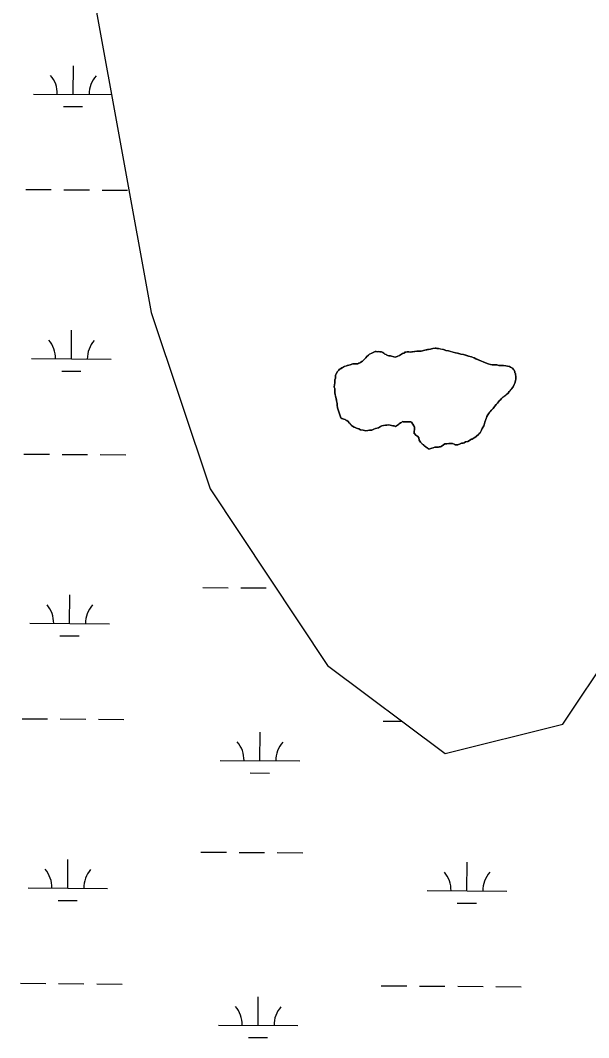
# Model space of a CAD drawing. Extents: x 3172231 to 3210228, y 940198 to 965780.
# Drawn here: x 3195972 to 3196687, y 949522 to 950801 of the extents above; entities that cross this region are included whole.
import ezdxf

# ---------------------------------------------------------------- set-up
doc = ezdxf.new("R2010")
doc.units = 0
for name, color, linetype in [('V-SITE-VEGE', 7, 'Continuous'), ('V-TOPO-SHOR', 7, 'Continuous'), ('V-WETL-SWMP', 7, 'Continuous')]:
    doc.layers.add(name, color=color, linetype=linetype)

msp = doc.modelspace()

# ---------------------------------------------------------------- linework, layer by layer
at = {"layer": 'V-SITE-VEGE'}
for p, q in [((3196406.531, 950376.642), (3196407.875, 950378.635)), ((3196407.875, 950378.635), (3196410.213, 950380.287)), ((3196410.213, 950380.287), (3196411.217, 950381.281)), ((3196411.217, 950381.281), (3196415.223, 950383.259)), ((3196415.223, 950383.259), (3196418.225, 950384.578)), ((3196418.225, 950384.578), (3196421.555, 950384.562)), ((3196421.555, 950384.562), (3196423.222, 950384.885)), ((3196423.222, 950384.885), (3196424.22, 950384.547)), ((3196424.22, 950384.547), (3196426.548, 950384.203)), ((3196426.548, 950384.203), (3196427.877, 950383.531)), ((3196427.877, 950383.531), (3196429.538, 950382.858)), ((3196429.538, 950382.858), (3196430.532, 950381.52)), ((3196430.532, 950381.52), (3196432.192, 950380.846)), ((3196432.192, 950380.846), (3196433.19, 950380.177)), ((3196433.19, 950380.177), (3196435.516, 950379.499)), ((3196435.516, 950379.499), (3196437.845, 950379.155)), ((3196437.845, 950379.155), (3196438.842, 950378.819)), ((3196438.842, 950378.819), (3196441.836, 950378.137)), ((3196441.836, 950378.137), (3196443.831, 950377.795)), ((3196443.831, 950377.795), (3196446.834, 950378.778)), ((3196446.834, 950378.778), (3196449.172, 950379.765)), ((3196449.172, 950379.765), (3196451.509, 950381.42)), ((3196451.509, 950381.42), (3196452.844, 950382.079)), ((3196452.844, 950382.079), (3196454.845, 950382.735)), ((3196454.845, 950382.735), (3196455.849, 950383.728)), ((3196455.849, 950383.728), (3196457.182, 950384.056)), ((3196457.182, 950384.056), (3196458.849, 950384.381)), ((3196458.849, 950384.381), (3196460.846, 950384.371)), ((3196460.846, 950384.371), (3196462.843, 950384.027)), ((3196462.843, 950384.027), (3196470.84, 950385.321)), ((3196470.84, 950385.321), (3196476.169, 950385.297)), ((3196476.169, 950385.297), (3196480.837, 950386.605)), ((3196480.837, 950386.605), (3196487.837, 950387.904)), ((3196487.837, 950387.904), (3196490.837, 950388.555)), ((3196490.837, 950388.555), (3196493.835, 950388.873)), ((3196493.835, 950388.873), (3196495.166, 950388.868)), ((3196495.166, 950388.868), (3196496.164, 950388.528)), ((3196496.164, 950388.528), (3196498.163, 950388.518)), ((3196498.163, 950388.518), (3196504.483, 950387.156)), ((3196504.483, 950387.156), (3196507.143, 950386.145)), ((3196507.143, 950386.145), (3196510.801, 950385.461)), ((3196510.801, 950385.461), (3196519.448, 950383.089)), ((3196519.448, 950383.089), (3196521.776, 950382.745)), ((3196521.776, 950382.745), (3196526.099, 950381.391)), ((3196526.099, 950381.391), (3196529.427, 950381.041)), ((3196529.427, 950381.041), (3196535.743, 950379.013)), ((3196535.743, 950379.013), (3196539.401, 950377.998)), ((3196539.401, 950377.998), (3196543.059, 950376.646)), ((3196374.832, 950363.144), (3196379.508, 950365.783)), ((3196379.508, 950365.783), (3196385.179, 950367.756)), ((3196385.179, 950367.756), (3196386.844, 950368.079)), ((3196386.844, 950368.079), (3196390.18, 950369.062)), ((3196390.18, 950369.062), (3196391.845, 950369.388)), ((3196391.845, 950369.388), (3196396.506, 950369.365)), ((3196396.506, 950369.365), (3196399.844, 950371.014)), ((3196399.844, 950371.014), (3196402.517, 950372.667)), ((3196402.517, 950372.667), (3196406.531, 950376.642)), ((3196543.059, 950376.646), (3196545.052, 950375.638)), ((3196545.052, 950375.638), (3196552.029, 950372.607)), ((3196552.029, 950372.607), (3196554.358, 950371.927)), ((3196554.358, 950371.927), (3196557.014, 950370.588)), ((3196557.014, 950370.588), (3196560.672, 950369.236)), ((3196560.672, 950369.236), (3196563.33, 950368.556)), ((3196563.33, 950368.556), (3196565.661, 950368.212)), ((3196565.661, 950368.212), (3196566.99, 950367.874)), ((3196566.99, 950367.874), (3196571.319, 950367.852)), ((3196571.319, 950367.852), (3196573.98, 950367.174)), ((3196573.98, 950367.174), (3196579.64, 950367.145)), ((3196579.64, 950367.145), (3196582.636, 950366.801)), ((3196582.636, 950366.801), (3196584.633, 950366.455)), ((3196584.633, 950366.455), (3196587.294, 950365.777)), ((3196587.294, 950365.777), (3196588.623, 950365.106)), ((3196588.623, 950365.106), (3196590.28, 950364.098)), ((3196368.448, 950351.185), (3196368.465, 950354.515)), ((3196368.465, 950354.515), (3196369.137, 950355.844)), ((3196369.137, 950355.844), (3196369.475, 950356.842)), ((3196369.475, 950356.842), (3196371.152, 950359.498)), ((3196371.152, 950359.498), (3196372.827, 950361.489)), ((3196372.827, 950361.489), (3196373.499, 950362.484)), ((3196373.499, 950362.484), (3196374.832, 950363.144)), ((3196590.28, 950364.098), (3196591.279, 950363.76)), ((3196591.279, 950363.76), (3196592.27, 950362.091)), ((3196592.27, 950362.091), (3196593.266, 950361.419)), ((3196593.266, 950361.419), (3196594.255, 950359.416)), ((3196594.255, 950359.416), (3196594.247, 950358.085)), ((3196594.247, 950358.085), (3196594.91, 950357.081)), ((3196594.91, 950357.081), (3196594.902, 950355.75)), ((3196594.902, 950355.75), (3196595.226, 950353.418)), ((3196595.226, 950353.418), (3196595.211, 950350.421)), ((3196367.062, 950339.87), (3196367.41, 950343.2)), ((3196367.719, 950338.203), (3196367.062, 950339.87)), ((3196367.41, 950343.2), (3196367.75, 950344.863)), ((3196367.75, 950344.863), (3196367.773, 950349.193)), ((3196367.773, 950349.193), (3196368.448, 950351.185)), ((3196591.834, 950340.448), (3196586.808, 950334.478)), ((3196593.178, 950343.106), (3196591.834, 950340.448)), ((3196594.183, 950344.765), (3196593.178, 950343.106)), ((3196594.865, 950348.093), (3196594.183, 950344.765)), ((3196595.211, 950350.421), (3196594.865, 950348.093)), ((3196367.693, 950332.876), (3196367.719, 950338.203)), ((3196368.016, 950330.875), (3196367.693, 950332.876)), ((3196368.674, 950328.874), (3196368.016, 950330.875)), ((3196369.321, 950325.208), (3196368.674, 950328.874)), ((3196578.782, 950327.191), (3196577.111, 950325.868)), ((3196580.117, 950327.85), (3196578.782, 950327.191)), ((3196582.79, 950329.837), (3196580.117, 950327.85)), ((3196583.796, 950331.166), (3196582.79, 950329.837)), ((3196585.467, 950332.487), (3196583.796, 950331.166)), ((3196586.808, 950334.478), (3196585.467, 950332.487)), ((3196369.976, 950322.876), (3196369.321, 950325.208)), ((3196370.625, 950319.542), (3196369.976, 950322.876)), ((3196370.611, 950316.545), (3196370.625, 950319.542)), ((3196370.937, 950314.878), (3196370.611, 950316.545)), ((3196370.931, 950313.879), (3196370.937, 950314.878)), ((3196375.199, 950301.206), (3196370.931, 950313.879)), ((3196567.729, 950314.258), (3196566.728, 950313.264)), ((3196569.071, 950315.917), (3196567.729, 950314.258)), ((3196570.748, 950318.239), (3196569.071, 950315.917)), ((3196572.417, 950319.896), (3196570.748, 950318.239)), ((3196574.766, 950323.216), (3196572.417, 950319.896)), ((3196576.103, 950324.207), (3196574.766, 950323.216)), ((3196577.111, 950325.868), (3196576.103, 950324.207)), ((3196376.526, 950300.532), (3196375.199, 950301.206)), ((3196559.019, 950302.979), (3196556.32, 950296)), ((3196560.027, 950304.972), (3196559.019, 950302.979)), ((3196561.032, 950306.299), (3196560.027, 950304.972)), ((3196561.704, 950307.628), (3196561.032, 950306.299)), ((3196562.707, 950308.622), (3196561.704, 950307.628)), ((3196566.728, 950313.264), (3196562.707, 950308.622)), ((3196377.857, 950300.192), (3196376.526, 950300.532)), ((3196378.852, 950299.522), (3196377.857, 950300.192)), ((3196380.517, 950299.18), (3196378.852, 950299.522)), ((3196381.513, 950298.509), (3196380.517, 950299.18)), ((3196382.842, 950297.839), (3196381.513, 950298.509)), ((3196384.501, 950296.831), (3196382.842, 950297.839)), ((3196386.155, 950294.493), (3196384.501, 950296.831)), ((3196389.801, 950290.812), (3196386.155, 950294.493)), ((3196392.125, 950289.469), (3196389.801, 950290.812)), ((3196393.455, 950289.129), (3196392.125, 950289.469)), ((3196395.115, 950288.455), (3196393.455, 950289.129)), ((3196396.113, 950287.783), (3196395.115, 950288.455)), ((3196418.758, 950288.009), (3196416.087, 950286.69)), ((3196422.424, 950288.99), (3196418.758, 950288.009)), ((3196425.096, 950290.64), (3196422.424, 950288.99)), ((3196426.763, 950291.3), (3196425.096, 950290.64)), ((3196429.098, 950291.619), (3196426.763, 950291.3)), ((3196431.431, 950292.275), (3196429.098, 950291.619)), ((3196433.096, 950292.266), (3196431.431, 950292.275)), ((3196435.76, 950292.588), (3196433.096, 950292.266)), ((3196437.091, 950292.25), (3196435.76, 950292.588)), ((3196439.086, 950291.572), (3196437.091, 950292.25)), ((3196440.749, 950291.23), (3196439.086, 950291.572)), ((3196442.414, 950291.224), (3196440.749, 950291.23)), ((3196444.077, 950290.55), (3196442.414, 950291.224)), ((3196445.41, 950291.208), (3196444.077, 950290.55)), ((3196447.749, 950292.862), (3196445.41, 950291.208)), ((3196448.755, 950293.856), (3196447.749, 950292.862)), ((3196450.426, 950295.181), (3196448.755, 950293.856)), ((3196451.425, 950295.508), (3196450.426, 950295.181)), ((3196452.765, 950296.833), (3196451.425, 950295.508)), ((3196453.764, 950296.495), (3196452.765, 950296.833)), ((3196463.084, 950296.45), (3196453.764, 950296.495)), ((3196464.08, 950295.781), (3196463.084, 950296.45)), ((3196465.075, 950294.775), (3196464.08, 950295.781)), ((3196468.049, 950290.1), (3196465.075, 950294.775)), ((3196467.699, 950286.44), (3196467.709, 950288.437)), ((3196467.709, 950288.437), (3196468.049, 950290.1)), ((3196552.953, 950288.025), (3196551.943, 950286.03)), ((3196554.966, 950291.345), (3196552.953, 950288.025)), ((3196555.638, 950292.672), (3196554.966, 950291.345)), ((3196556.32, 950296), (3196555.638, 950292.672)), ((3196397.776, 950287.443), (3196396.113, 950287.783)), ((3196400.1, 950286.1), (3196397.776, 950287.443)), ((3196403.428, 950285.752), (3196400.1, 950286.1)), ((3196406.754, 950285.07), (3196403.428, 950285.752)), ((3196411.42, 950285.713), (3196406.754, 950285.07)), ((3196414.416, 950285.698), (3196411.42, 950285.713)), ((3196416.087, 950286.69), (3196414.416, 950285.698)), ((3196467.34, 950281.445), (3196467.357, 950284.775)), ((3196468.34, 950281.109), (3196467.34, 950281.445)), ((3196467.357, 950284.775), (3196467.699, 950286.44)), ((3196469.665, 950279.769), (3196468.34, 950281.109)), ((3196471.987, 950278.092), (3196469.665, 950279.769)), ((3196473.308, 950276.089), (3196471.987, 950278.092)), ((3196473.961, 950273.423), (3196473.308, 950276.089)), ((3196543.907, 950276.747), (3196540.566, 950274.764)), ((3196545.578, 950278.07), (3196543.907, 950276.747)), ((3196548.586, 950280.72), (3196545.578, 950278.07)), ((3196549.258, 950281.715), (3196548.586, 950280.72)), ((3196550.26, 950282.377), (3196549.258, 950281.715)), ((3196551.267, 950284.035), (3196550.26, 950282.377)), ((3196551.943, 950286.03), (3196551.267, 950284.035)), ((3196474.623, 950272.085), (3196473.961, 950273.423)), ((3196475.614, 950270.75), (3196474.623, 950272.085)), ((3196479.591, 950266.736), (3196475.614, 950270.75)), ((3196485.895, 950262.042), (3196479.591, 950266.736)), ((3196489.563, 950263.357), (3196485.895, 950262.042)), ((3196491.23, 950263.678), (3196489.563, 950263.357)), ((3196493.565, 950264.338), (3196491.23, 950263.678)), ((3196496.895, 950264.319), (3196493.565, 950264.338)), ((3196498.896, 950264.977), (3196496.895, 950264.319)), ((3196500.561, 950264.969), (3196498.896, 950264.977)), ((3196501.56, 950265.296), (3196500.561, 950264.969)), ((3196504.235, 950267.281), (3196501.56, 950265.296)), ((3196506.24, 950268.604), (3196504.235, 950267.281)), ((3196508.571, 950268.591), (3196506.24, 950268.604)), ((3196510.903, 950269.247), (3196508.571, 950268.591)), ((3196515.567, 950269.224), (3196510.903, 950269.247)), ((3196519.554, 950267.541), (3196515.567, 950269.224)), ((3196522.55, 950267.524), (3196519.554, 950267.541)), ((3196525.219, 950268.51), (3196522.55, 950267.524)), ((3196526.89, 950269.503), (3196525.219, 950268.51)), ((3196528.887, 950269.493), (3196526.89, 950269.503)), ((3196530.224, 950270.15), (3196528.887, 950269.493)), ((3196531.891, 950271.143), (3196530.224, 950270.15)), ((3196534.889, 950271.465), (3196531.891, 950271.143)), ((3196539.565, 950274.436), (3196534.889, 950271.465)), ((3196540.566, 950274.764), (3196539.565, 950274.436))]:
    msp.add_line(p, q, dxfattribs=at)
at = {"layer": 'V-TOPO-SHOR'}
for points in [[(3196496.164, 950388.528), (3196495.166, 950388.866), (3196493.835, 950388.873), (3196490.837, 950388.555), (3196489.17, 950388.229), (3196487.837, 950387.904), (3196484.171, 950387.255), (3196480.837, 950386.605), (3196476.169, 950385.297), (3196474.17, 950385.305), (3196470.84, 950385.321), (3196464.51, 950384.353), (3196462.843, 950384.027), (3196460.846, 950384.371), (3196458.849, 950384.381), (3196457.182, 950384.056), (3196455.849, 950383.728), (3196454.845, 950382.735), (3196452.844, 950382.079), (3196451.509, 950381.42), (3196449.17, 950379.765), (3196446.834, 950378.778), (3196444.833, 950378.123), (3196443.833, 950377.795), (3196441.836, 950378.137), (3196438.842, 950378.817), (3196437.845, 950379.155), (3196435.516, 950379.499), (3196433.19, 950380.177), (3196432.192, 950380.846), (3196430.532, 950381.52), (3196429.538, 950382.858), (3196427.877, 950383.531), (3196426.548, 950384.203), (3196424.22, 950384.547), (3196423.222, 950384.885), (3196421.555, 950384.562), (3196419.556, 950384.572), (3196418.225, 950384.578), (3196415.223, 950383.259), (3196413.22, 950382.272), (3196411.217, 950381.281), (3196410.213, 950380.287), (3196407.875, 950378.635), (3196406.531, 950376.642), (3196405.194, 950375.317), (3196403.52, 950373.66), (3196402.517, 950372.667), (3196401.515, 950372.005), (3196399.844, 950371.014), (3196397.841, 950370.025), (3196396.506, 950369.365), (3196393.844, 950369.378), (3196391.845, 950369.388), (3196390.18, 950369.062), (3196389.178, 950368.735), (3196386.844, 950368.079), (3196385.179, 950367.756), (3196383.178, 950367.098), (3196381.509, 950366.441), (3196379.508, 950365.783), (3196376.501, 950364.135), (3196374.832, 950363.144), (3196373.499, 950362.484), (3196372.827, 950361.489), (3196371.152, 950359.498), (3196369.475, 950356.842), (3196369.137, 950355.844), (3196368.465, 950354.515), (3196368.455, 950352.519), (3196368.448, 950351.185), (3196367.773, 950349.193), (3196367.766, 950347.859), (3196367.75, 950344.863), (3196367.41, 950343.2), (3196367.062, 950339.87), (3196367.719, 950338.203), (3196367.713, 950336.872), (3196367.693, 950332.876), (3196368.016, 950330.875), (3196368.344, 950329.876), (3196368.674, 950328.874), (3196369.321, 950325.208), (3196369.649, 950324.209), (3196369.976, 950322.876), (3196370.625, 950319.542), (3196370.611, 950316.545), (3196370.937, 950314.878), (3196370.931, 950313.879), (3196375.199, 950301.206)], [(3196531.891, 950271.143), (3196534.889, 950271.463), (3196536.894, 950272.784), (3196538.564, 950273.775), (3196539.565, 950274.436), (3196540.566, 950274.764), (3196541.57, 950275.426), (3196542.903, 950276.085), (3196543.907, 950276.747), (3196545.578, 950278.07), (3196548.586, 950280.72), (3196549.258, 950281.715), (3196550.26, 950282.377), (3196551.267, 950284.035), (3196551.943, 950286.03), (3196552.953, 950288.025), (3196554.966, 950291.345), (3196555.638, 950292.672), (3196555.98, 950294.337), (3196556.32, 950296), (3196558.343, 950301.316), (3196559.019, 950302.979), (3196560.027, 950304.972), (3196561.032, 950306.299), (3196561.704, 950307.628), (3196562.707, 950308.622), (3196565.052, 950311.274), (3196566.728, 950313.264), (3196567.729, 950314.258), (3196569.071, 950315.917), (3196570.748, 950318.239), (3196572.419, 950319.896), (3196574.766, 950323.216), (3196576.103, 950324.207), (3196577.111, 950325.868), (3196578.782, 950327.191), (3196580.117, 950327.85), (3196581.455, 950328.844), (3196582.79, 950329.837), (3196583.796, 950331.164), (3196585.467, 950332.487), (3196586.808, 950334.478), (3196590.159, 950338.459), (3196591.832, 950340.448), (3196593.178, 950343.106), (3196594.183, 950344.765), (3196594.865, 950348.093), (3196595.211, 950350.421), (3196595.219, 950352.086), (3196595.226, 950353.418), (3196594.904, 950355.75), (3196594.91, 950357.081), (3196594.249, 950358.085), (3196594.255, 950359.416), (3196593.266, 950361.419), (3196592.27, 950362.091), (3196591.279, 950363.76), (3196590.282, 950364.098), (3196588.623, 950365.106), (3196587.294, 950365.777), (3196585.962, 950366.115), (3196584.633, 950366.455), (3196582.636, 950366.799), (3196579.64, 950367.145), (3196577.975, 950367.154), (3196575.645, 950367.166), (3196573.98, 950367.174), (3196571.319, 950367.852), (3196569.988, 950367.858), (3196566.992, 950367.872), (3196565.661, 950368.212), (3196563.33, 950368.556), (3196560.672, 950369.236), (3196557.014, 950370.586), (3196554.358, 950371.929), (3196552.029, 950372.607), (3196549.039, 950373.955), (3196547.376, 950374.629), (3196545.052, 950375.638), (3196543.059, 950376.646), (3196541.064, 950377.324), (3196539.401, 950377.998), (3196535.743, 950379.013), (3196534.746, 950379.351), (3196532.42, 950380.027), (3196529.427, 950381.041), (3196526.099, 950381.391), (3196523.771, 950382.067), (3196521.776, 950382.745), (3196519.448, 950383.089), (3196514.459, 950384.445), (3196511.798, 950385.123), (3196510.801, 950385.461), (3196508.804, 950385.805), (3196507.141, 950386.145), (3196505.48, 950386.818), (3196504.483, 950387.156), (3196501.157, 950387.838), (3196499.492, 950388.18), (3196498.163, 950388.518), (3196496.164, 950388.528)], [(3196375.199, 950301.206), (3196376.528, 950300.532), (3196377.857, 950300.192), (3196378.852, 950299.522), (3196380.517, 950299.18), (3196381.513, 950298.511), (3196382.842, 950297.839), (3196384.501, 950296.831), (3196385.494, 950295.494), (3196386.155, 950294.493), (3196387.481, 950293.153), (3196388.806, 950291.816), (3196389.801, 950290.812), (3196392.123, 950289.469), (3196393.455, 950289.129), (3196395.115, 950288.455), (3196396.113, 950287.783), (3196397.776, 950287.443), (3196400.1, 950286.1), (3196403.428, 950285.752), (3196405.091, 950285.41), (3196406.754, 950285.07), (3196409.087, 950285.391), (3196411.42, 950285.713), (3196414.416, 950285.698), (3196416.087, 950286.69), (3196417.42, 950287.347), (3196418.758, 950288.009), (3196422.424, 950288.99), (3196425.096, 950290.64), (3196426.763, 950291.3), (3196429.098, 950291.619), (3196431.431, 950292.275), (3196433.096, 950292.266), (3196435.76, 950292.588), (3196437.091, 950292.248), (3196439.086, 950291.572), (3196440.749, 950291.23), (3196442.414, 950291.224), (3196444.077, 950290.548), (3196445.41, 950291.208), (3196447.749, 950292.862), (3196448.755, 950293.856), (3196450.426, 950295.181), (3196451.425, 950295.508), (3196452.765, 950296.833), (3196453.762, 950296.495), (3196455.093, 950296.489), (3196456.424, 950296.483), (3196457.758, 950296.475), (3196460.754, 950296.463), (3196463.084, 950296.45), (3196464.082, 950295.781), (3196465.075, 950294.775), (3196465.737, 950293.774), (3196468.049, 950290.1), (3196467.709, 950288.437), (3196467.699, 950286.44), (3196467.357, 950284.775), (3196467.348, 950283.11), (3196467.34, 950281.445), (3196468.34, 950281.109), (3196469.665, 950279.769), (3196471.987, 950278.092), (3196473.308, 950276.089), (3196473.961, 950273.423), (3196474.623, 950272.085), (3196475.614, 950270.75), (3196477.603, 950268.741), (3196478.596, 950267.737), (3196479.591, 950266.736), (3196480.587, 950266.064), (3196482.246, 950264.725), (3196484.9, 950262.714), (3196485.895, 950262.042), (3196488.564, 950263.027), (3196489.563, 950263.357), (3196491.23, 950263.68), (3196493.565, 950264.336), (3196495.564, 950264.325), (3196496.895, 950264.319), (3196497.894, 950264.647), (3196498.896, 950264.977), (3196500.561, 950264.969), (3196501.56, 950265.296), (3196504.235, 950267.281), (3196506.24, 950268.604), (3196508.571, 950268.591), (3196509.57, 950268.919), (3196510.903, 950269.247), (3196513.568, 950269.235), (3196515.567, 950269.224), (3196517.227, 950268.551), (3196519.554, 950267.541), (3196521.217, 950267.533), (3196522.55, 950267.524), (3196525.219, 950268.512), (3196526.89, 950269.503), (3196528.887, 950269.493), (3196530.222, 950270.152), (3196531.891, 950271.143)]]:
    msp.add_lwpolyline(points, dxfattribs=at)
at = {"layer": 'V-WETL-SWMP'}
for p, q in [((3196062.942, 950840.648), (3196136.87, 950433.879)), ((3196038.73, 950708.115), (3196038.976, 950744.114)), ((3195988.732, 950708.455), (3196087.089, 950707.786)), ((3196026.626, 950692.766), (3196050.625, 950692.603)), ((3195979.071, 950588.447), (3196011.07, 950588.23)), ((3196027.069, 950588.121), (3196059.069, 950587.903)), ((3196075.068, 950587.794), (3196107.068, 950587.576)), ((3196136.87, 950433.879), (3196210.797, 950212.004)), ((3196036.466, 950375.448), (3196036.711, 950411.447)), ((3195986.467, 950375.788), (3196086.465, 950375.107)), ((3196024.361, 950360.099), (3196048.361, 950359.935)), ((3195976.806, 950255.78), (3196008.805, 950255.562)), ((3196024.805, 950255.453), (3196056.804, 950255.236)), ((3196072.804, 950255.127), (3196104.803, 950254.909)), ((3196210.797, 950212.004), (3196358.652, 949990.13)), ((3196201.578, 950088.072), (3196233.577, 950087.854)), ((3196249.577, 950087.745), (3196281.576, 950087.528)), ((3196034.201, 950042.78), (3196034.447, 950078.78)), ((3195984.203, 950043.121), (3196084.2, 950042.44)), ((3196022.097, 950027.432), (3196046.096, 950027.268)), ((3196654.363, 949916.172), (3196728.291, 950027.109)), ((3196358.652, 949990.13), (3196506.508, 949879.193)), ((3195974.541, 949923.113), (3196006.541, 949922.895)), ((3196022.54, 949922.786), (3196054.54, 949922.568)), ((3196070.539, 949922.459), (3196102.539, 949922.242)), ((3196428.439, 949920.023), (3196452.307, 949919.861)), ((3196273.505, 949870.335), (3196273.75, 949906.334)), ((3196506.508, 949879.193), (3196654.363, 949916.172)), ((3196223.506, 949870.675), (3196323.504, 949869.994)), ((3196261.4, 949854.986), (3196285.4, 949854.822)), ((3196199.313, 949755.405), (3196231.312, 949755.187)), ((3196247.312, 949755.078), (3196279.311, 949754.86)), ((3196295.311, 949754.751), (3196327.31, 949754.534)), ((3196031.937, 949710.113), (3196032.182, 949746.112)), ((3196533.833, 949706.697), (3196534.078, 949742.696)), ((3195981.938, 949710.454), (3196081.936, 949709.773)), ((3196483.834, 949707.037), (3196583.832, 949706.356)), ((3196019.832, 949694.764), (3196043.832, 949694.601)), ((3196521.729, 949691.348), (3196545.728, 949691.184)), ((3195972.277, 949590.446), (3196004.276, 949590.228)), ((3196020.276, 949590.119), (3196052.275, 949589.901)), ((3196068.275, 949589.792), (3196100.274, 949589.574)), ((3196426.174, 949587.356), (3196458.174, 949587.138)), ((3196474.173, 949587.029), (3196506.173, 949586.811)), ((3196522.172, 949586.702), (3196554.171, 949586.484)), ((3196570.171, 949586.376), (3196602.17, 949586.158)), ((3196271.241, 949537.667), (3196271.486, 949573.666)), ((3196221.242, 949538.008), (3196321.239, 949537.327)), ((3196259.136, 949522.318), (3196283.135, 949522.155))]:
    msp.add_line(p, q, dxfattribs=at)
for centre, start, end in [((3195983.492, 950708.966), 358.838165, 40.381824), ((3196093.975, 950708.214), 138.838162, 180.381821), ((3195981.228, 950376.299), 358.838165, 40.381824), ((3196091.711, 950375.547), 138.838162, 180.381821), ((3195978.963, 950043.631), 358.838165, 40.381824), ((3196089.446, 950042.879), 138.838162, 180.381821), ((3196218.267, 949871.185), 358.838165, 40.381824), ((3196328.75, 949870.433), 138.838162, 180.381821), ((3195976.699, 949710.964), 358.838165, 40.381824), ((3196087.182, 949710.212), 138.838162, 180.381821), ((3196478.595, 949707.548), 358.838165, 40.381824), ((3196589.078, 949706.795), 138.838162, 180.381821), ((3196216.002, 949538.518), 358.838165, 40.381824), ((3196326.486, 949537.766), 138.838162, 180.381821)]:
    msp.add_arc(centre, 35.246, start, end, dxfattribs=at)

doc.saveas('drawing.dxf')
